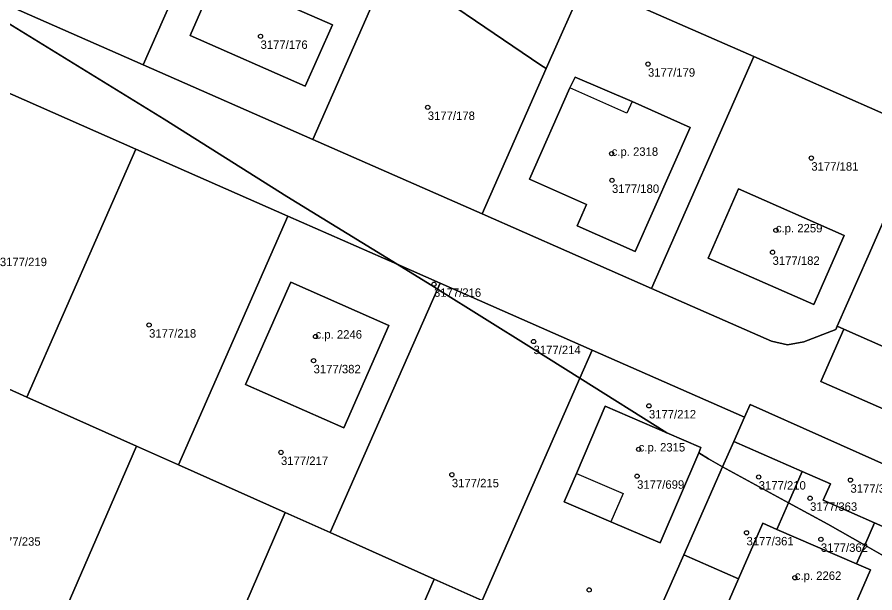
# Model space of a CAD drawing. Extents: x -878211 to -870363, y -1058464 to -1052522.
# Drawn here: x -874145.4 to -874043.9, y -1057017.7 to -1056949.6 of the extents above; entities that cross this region are included whole.
import ezdxf

# ---------------------------------------------------------------- set-up
doc = ezdxf.new("R2010")
doc.units = 0
for name, color, linetype in [('Vrstva 50', 7, 'Continuous'), ('Vrstva 51', 7, 'Continuous'), ('Vrstva 52', 7, 'Continuous')]:
    doc.layers.add(name, color=color, linetype=linetype)

msp = doc.modelspace()

# ---------------------------------------------------------------- linework, layer by layer
at = {"layer": 'Vrstva 50'}
for centre in [(-874116.57, -1056951.83994), (-874070.72, -1056955.12994), (-874096.78, -1056960.24994), (-874075.02, -1056965.72994), (-874051.39, -1056966.24994), (-874074.98, -1056968.87994), (-874055.58, -1056974.78994), (-874055.98, -1056977.38994), (-874096.04, -1056981.16994), (-874129.76, -1056985.99994), (-874110.06, -1056987.35994), (-874084.26, -1056987.94994), (-874110.29, -1056990.21994), (-874070.61, -1056995.55994), (-874114.15, -1057001.06994), (-874071.82, -1057000.70994), (-874093.93, -1057003.70994), (-874072.01, -1057003.87994), (-874057.62, -1057003.97994), (-874046.76, -1057004.34994), (-874051.54, -1057006.48994), (-874059.06, -1057010.57994), (-874050.26, -1057011.34994), (-874053.34, -1057015.89994), (-874077.68, -1057017.33994)]:
    msp.add_circle(centre, 0.25, dxfattribs=at)
at = {"layer": 'Vrstva 51'}
for points in [[(-874156.66, -1056907.49), (-874136.75, -1056919.68), (-874118.33, -1056927.78), (-874098.29, -1056936.6), (-874078.24, -1056945.42), (-874058.2, -1056954.24), (-874038.15, -1056963.06), (-874037.51, -1056961.6), (-874024.26, -1056967.4), (-874010.99, -1056973.2), (-873996.88, -1056979.37), (-873982.81, -1056985.53), (-873969.85, -1056991.2), (-873968.72, -1056991.43), (-873957.55, -1056993.69), (-873942.44, -1056994.26), (-873933.49, -1056994.6), (-873981.56, -1056966.45), (-873984.94, -1056965.93), (-874021.49, -1056951.53), (-874060.01, -1056931.07), (-874140.36, -1056880.4), (-874129.69, -1056863.48), (-874203.06, -1056813.57)], [(-874026.57, -1057003.09), (-874050.28, -1056992.66), (-874047.56, -1056986.49), (-874048.34, -1056986.15), (-874048.51, -1056986.53), (-874052.28, -1056988), (-874054.21, -1056988.34), (-874056.11, -1056987.91), (-874070.3, -1056981.67), (-874090.35, -1056972.85), (-874110.4, -1056964.03), (-874130.44, -1056955.21), (-874150.49, -1056946.39)], [(-874149.31, -1056957.28), (-874131.32, -1056965.2), (-874113.32, -1056973.12), (-874100.42, -1056978.8), (-874113.46, -1056970.79), (-874127.97, -1056961.66), (-874147.48, -1056949.67)], [(-874147.48, -1056949.67), (-874127.97, -1056961.66), (-874113.46, -1056970.79), (-874100.42, -1056978.8), (-874095.33, -1056981.04), (-874077.33, -1056988.96), (-874059.3, -1056996.89), (-874058.64, -1056995.39), (-874033.17, -1057006.75)]]:
    msp.add_lwpolyline(points, dxfattribs=at)
for points in [[(-874119.6, -1056930.66), (-874118.33, -1056927.78), (-874136.75, -1056919.68), (-874138.38, -1056918.96), (-874150.49, -1056946.39), (-874130.44, -1056955.21)], [(-874098.29, -1056936.6), (-874118.33, -1056927.78), (-874119.6, -1056930.66), (-874130.44, -1056955.21), (-874110.4, -1056964.03), (-874101.18, -1056943.16)], [(-874082.75, -1056955.64), (-874078.24, -1056945.42), (-874098.29, -1056936.6), (-874101.18, -1056943.16), (-874083.41, -1056955.24)], [(-874082.75, -1056955.64), (-874083.41, -1056955.24), (-874101.18, -1056943.16), (-874110.4, -1056964.03), (-874090.35, -1056972.85)], [(-874124.91, -1056951.75), (-874111.27, -1056957.75), (-874108.07, -1056950.49), (-874121.73, -1056944.48)], [(-874124.91, -1056951.75), (-874121.73, -1056944.48), (-874108.07, -1056950.49), (-874111.27, -1056957.75)], [(-874070.3, -1056981.67), (-874058.2, -1056954.24), (-874078.24, -1056945.42), (-874082.75, -1056955.64), (-874090.35, -1056972.85)], [(-874038.15, -1056963.06), (-874058.2, -1056954.24), (-874070.3, -1056981.67), (-874056.11, -1056987.91), (-874054.21, -1056988.34), (-874052.28, -1056988), (-874048.51, -1056986.53), (-874048.34, -1056986.15), (-874044.68, -1056977.84), (-874042.86, -1056973.72)], [(-874072.6, -1056959.57), (-874079.34, -1056956.68), (-874079.98, -1056957.95), (-874084.76, -1056968.73), (-874077.98, -1056971.72), (-874079.11, -1056974.25), (-874072.22, -1056977.3), (-874065.72, -1056962.62)], [(-874072.6, -1056959.57), (-874065.72, -1056962.62), (-874072.22, -1056977.3), (-874079.11, -1056974.25), (-874077.98, -1056971.72), (-874084.76, -1056968.73), (-874079.98, -1056957.95), (-874079.34, -1056956.68)], [(-874162.15, -1056986.46), (-874148.87, -1056992.46), (-874144.22, -1056994.54), (-874131.32, -1056965.2), (-874149.31, -1056957.28)], [(-874144.22, -1056994.54), (-874131.25, -1057000.32), (-874126.27, -1057002.55), (-874113.32, -1056973.12), (-874131.32, -1056965.2)], [(-874060.01, -1056969.89), (-874063.6, -1056978.07), (-874051.08, -1056983.57), (-874047.5, -1056975.39)], [(-874060.01, -1056969.89), (-874047.5, -1056975.39), (-874051.08, -1056983.57), (-874063.6, -1056978.07)], [(-874108.32, -1057010.56), (-874095.64, -1056981.74), (-874095.97, -1056981.53), (-874100.42, -1056978.8), (-874113.32, -1056973.12), (-874126.27, -1057002.55), (-874113.64, -1057008.19)], [(-874039.79, -1056989.91), (-874037.38, -1056984.45), (-874039.07, -1056983.74), (-874036.09, -1056976.71), (-874042.86, -1056973.72), (-874044.68, -1056977.84), (-874048.34, -1056986.15), (-874047.56, -1056986.49)], [(-874095.97, -1056981.53), (-874095.64, -1056981.74), (-874095.33, -1056981.04), (-874100.42, -1056978.8)], [(-874112.98, -1056980.92), (-874101.38, -1056986.07), (-874106.72, -1056998.17), (-874118.34, -1056993.04)], [(-874112.98, -1056980.92), (-874118.34, -1056993.04), (-874106.72, -1056998.17), (-874101.38, -1056986.07)], [(-874095.64, -1056981.74), (-874084.52, -1056988.71), (-874078.8, -1056992.29), (-874077.33, -1056988.96), (-874095.33, -1056981.04)], [(-874108.32, -1057010.56), (-874096.02, -1057016.05), (-874090.36, -1057018.57), (-874078.8, -1056992.29), (-874084.52, -1056988.71), (-874095.64, -1056981.74)], [(-874021.82, -1056997.81), (-874030.37, -1056994.05), (-874039.79, -1056989.91), (-874047.56, -1056986.49), (-874050.28, -1056992.66), (-874026.57, -1057003.09), (-874024.76, -1056998.98), (-874022.73, -1056999.87)], [(-874064.72, -1057001.12), (-874063.57, -1057001.84), (-874061.89, -1057002.76), (-874060.58, -1056999.78), (-874059.3, -1056996.89), (-874077.33, -1056988.96), (-874078.8, -1056992.29), (-874068.51, -1056998.74), (-874064.45, -1057000.49)], [(-874142.56, -1057026.39), (-874131.25, -1057000.32), (-874144.22, -1056994.54), (-874148.87, -1056992.46), (-874160.25, -1057018.71)], [(-874068.51, -1056998.74), (-874078.8, -1056992.29), (-874090.36, -1057018.57), (-874078.24, -1057023.98), (-874072.4, -1057026.57), (-874066.49, -1057013.17), (-874061.89, -1057002.76), (-874063.57, -1057001.84), (-874064.72, -1057001.12), (-874069.28, -1057011.78), (-874075.11, -1057009.28), (-874080.62, -1057006.91), (-874079.18, -1057003.55), (-874075.78, -1056995.61)], [(-874064.72, -1057001.12), (-874064.45, -1057000.49), (-874068.51, -1056998.74), (-874075.78, -1056995.61), (-874079.18, -1057003.55), (-874080.62, -1057006.91), (-874075.11, -1057009.28), (-874069.28, -1057011.78)], [(-874035.8, -1057012.98), (-874033.17, -1057006.75), (-874058.64, -1056995.39), (-874059.3, -1056996.89), (-874060.58, -1056999.78), (-874052.49, -1057003.33), (-874049.14, -1057004.8), (-874049.98, -1057006.73), (-874043.9, -1057009.41)], [(-874124.86, -1057034.07), (-874113.64, -1057008.19), (-874126.27, -1057002.55), (-874131.25, -1057000.32), (-874142.56, -1057026.39)], [(-874054.09, -1057007.02), (-874052.49, -1057003.33), (-874060.58, -1056999.78), (-874061.89, -1057002.76)], [(-874055.46, -1057010.17), (-874054.09, -1057007.02), (-874061.89, -1057002.76), (-874066.49, -1057013.17), (-874060.01, -1057016.03), (-874057.14, -1057009.44)], [(-874045.06, -1057012.06), (-874043.9, -1057009.41), (-874049.98, -1057006.73), (-874049.14, -1057004.8), (-874052.49, -1057003.33), (-874054.09, -1057007.02), (-874049.45, -1057009.55)], [(-874046.03, -1057014.25), (-874045.06, -1057012.06), (-874049.45, -1057009.55), (-874054.09, -1057007.02), (-874055.46, -1057010.17)], [(-874096.02, -1057016.05), (-874108.32, -1057010.56), (-874113.64, -1057008.19), (-874124.86, -1057034.07), (-874107.17, -1057041.76)], [(-874057.14, -1057009.44), (-874060.01, -1057016.03), (-874062.3, -1057021.29), (-874055.98, -1057024.03), (-874049.54, -1057026.83), (-874047.29, -1057021.65), (-874044.39, -1057014.96), (-874046.03, -1057014.25), (-874055.46, -1057010.17)], [(-874038.98, -1057015.53), (-874037.33, -1057016.45), (-874035.8, -1057012.98), (-874043.9, -1057009.41), (-874045.06, -1057012.06)], [(-874040.88, -1057024.48), (-874037.33, -1057016.45), (-874038.98, -1057015.53), (-874045.06, -1057012.06), (-874046.03, -1057014.25), (-874044.39, -1057014.96), (-874047.29, -1057021.65)], [(-874064.92, -1057029.87), (-874059.59, -1057032.22), (-874055.98, -1057024.03), (-874062.3, -1057021.29), (-874060.01, -1057016.03), (-874066.49, -1057013.17), (-874072.4, -1057026.57)], [(-874083.04, -1057034.86), (-874078.24, -1057023.98), (-874090.36, -1057018.57), (-874096.02, -1057016.05), (-874107.17, -1057041.76), (-874093.5, -1057047.69), (-874091.79, -1057048.11), (-874090.04, -1057047.91), (-874088.61, -1057047.49), (-874087.58, -1057045.15)]]:
    msp.add_lwpolyline(points, close=True, dxfattribs=at)
at = {"layer": 'Vrstva 52'}
for points in [[(-874124.91, -1056951.75), (-874111.27, -1056957.75), (-874108.07, -1056950.49), (-874121.73, -1056944.48)], [(-874084.76, -1056968.73), (-874077.98, -1056971.72), (-874079.11, -1056974.25), (-874072.22, -1056977.3), (-874065.72, -1056962.62), (-874072.6, -1056959.57), (-874073.21, -1056960.95), (-874079.98, -1056957.95)], [(-874060.01, -1056969.89), (-874063.6, -1056978.07), (-874051.08, -1056983.57), (-874047.5, -1056975.39)], [(-874112.98, -1056980.92), (-874118.34, -1056993.04), (-874106.72, -1056998.17), (-874101.38, -1056986.07)], [(-874079.18, -1057003.55), (-874073.67, -1057005.92), (-874075.11, -1057009.28), (-874069.28, -1057011.78), (-874064.72, -1057001.12), (-874064.45, -1057000.49), (-874068.51, -1056998.74), (-874075.78, -1056995.61)], [(-874060.01, -1057016.03), (-874062.3, -1057021.29), (-874055.98, -1057024.03), (-874049.54, -1057026.83), (-874047.29, -1057021.65), (-874044.39, -1057014.96), (-874046.03, -1057014.25), (-874055.46, -1057010.17), (-874057.14, -1057009.44)]]:
    msp.add_lwpolyline(points, close=True, dxfattribs=at)

# ---------------------------------------------------------------- texts
at = {"layer": 'Vrstva 50'}
for s, p in [('3177/176', (-874116.57, -1056953.329)), ('3177/179', (-874070.72, -1056956.619)), ('3177/178', (-874096.78, -1056961.739)), ('c.p. 2318', (-874075.02, -1056965.98)), ('3177/181', (-874051.39, -1056967.739)), ('3177/180', (-874074.98, -1056970.369)), ('c.p. 2259', (-874055.58, -1056975.04)), ('3177/219', (-874147.42, -1056979.029)), ('3177/182', (-874055.98, -1056978.879)), ('3177/216', (-874096.04, -1056982.659)), ('3177/218', (-874129.76, -1056987.489)), ('c.p. 2246', (-874110.06, -1056987.61)), ('3177/214', (-874084.26, -1056989.439)), ('3177/382', (-874110.29, -1056991.709)), ('3177/212', (-874070.61, -1056997.049)), ('c.p. 2315', (-874071.82, -1057000.96)), ('3177/217', (-874114.15, -1057002.559)), ('3177/215', (-874093.93, -1057005.199)), ('3177/699', (-874072.01, -1057005.369)), ('3177/210', (-874057.62, -1057005.469)), ('3177/347', (-874046.76, -1057005.839)), ('3177/363', (-874051.54, -1057007.979)), ('3177/235', (-874148.17, -1057012.109)), ('3177/361', (-874059.06, -1057012.069)), ('3177/362', (-874050.26, -1057012.839)), ('c.p. 2262', (-874053.34, -1057016.149))]:
    msp.add_text(s, height=0.999996, dxfattribs=at).set_placement(p)

doc.saveas('drawing.dxf')
